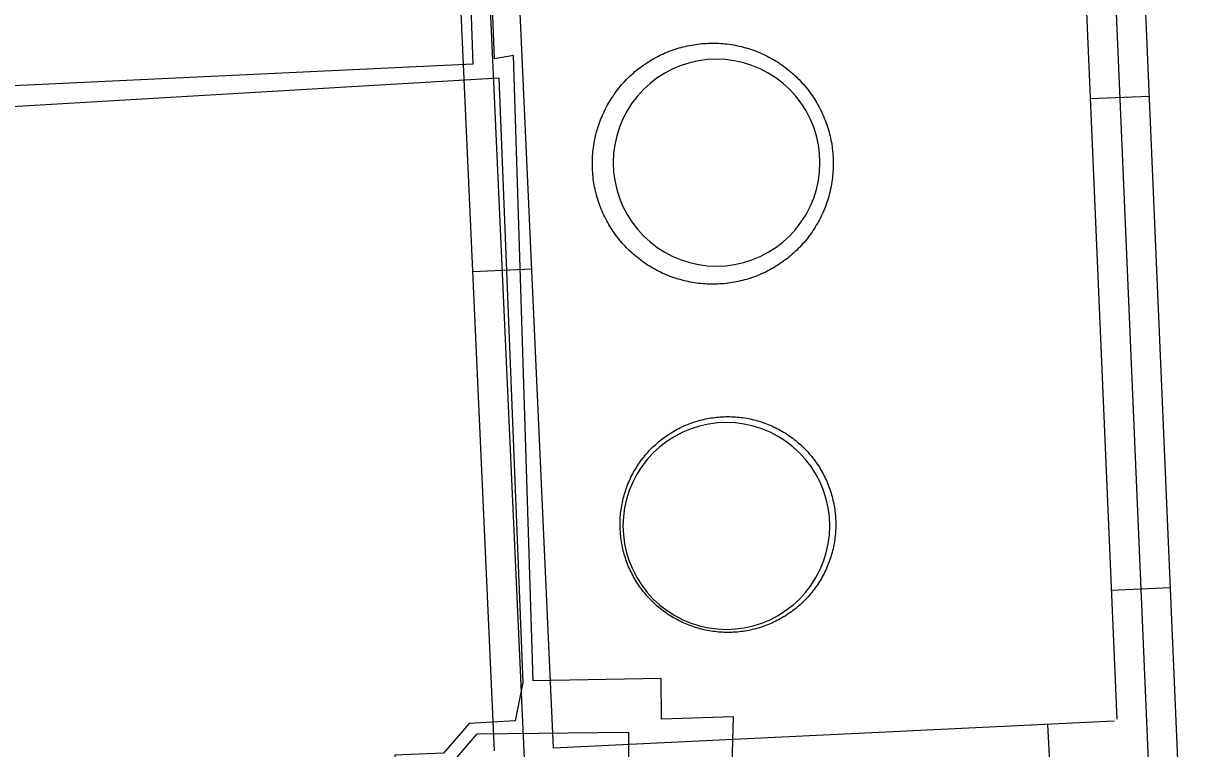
# Model space of a CAD drawing. Extents: x 3313447 to 3351316, y 703786 to 729172.
# Drawn here: x 3331846 to 3332439, y 723932 to 724301 of the extents above; entities that cross this region are included whole.
import ezdxf

# ---------------------------------------------------------------- set-up
doc = ezdxf.new("R2010")
doc.units = 0
for name, color, linetype in [('V-DOMW-TANK', 7, 'Continuous'), ('V-ROAD-CNTR', 7, 'Continuous'), ('V-UTIL-LINE', 7, 'Continuous')]:
    doc.layers.add(name, color=color, linetype=linetype)

msp = doc.modelspace()

# ---------------------------------------------------------------- linework, layer by layer
at = {"layer": 'V-DOMW-TANK'}
for points in [[(3332156.17, 724275.73), (3332156.97, 724276.43), (3332157.8, 724277.11), (3332158.63, 724277.78), (3332159.48, 724278.44), (3332160.33, 724279.07), (3332161.2, 724279.7), (3332162.08, 724280.31), (3332162.97, 724280.9), (3332163.87, 724281.48), (3332164.78, 724282.04), (3332165.7, 724282.59), (3332166.62, 724283.12), (3332167.56, 724283.63), (3332168.51, 724284.13), (3332169.46, 724284.61), (3332170.43, 724285.07), (3332171.4, 724285.52), (3332172.38, 724285.95), (3332173.36, 724286.36), (3332174.36, 724286.76), (3332175.35, 724287.14), (3332176.36, 724287.5), (3332177.37, 724287.84), (3332178.39, 724288.17), (3332179.41, 724288.48), (3332180.44, 724288.77), (3332181.48, 724289.04), (3332182.52, 724289.29), (3332183.56, 724289.53), (3332184.61, 724289.75), (3332185.66, 724289.94), (3332186.71, 724290.12), (3332187.77, 724290.29), (3332188.83, 724290.43), (3332189.89, 724290.56), (3332190.95, 724290.66), (3332192.02, 724290.75), (3332193.08, 724290.82), (3332194.15, 724290.87), (3332195.22, 724290.9), (3332196.29, 724290.92), (3332197.36, 724290.91), (3332198.43, 724290.89), (3332199.5, 724290.84), (3332200.56, 724290.78), (3332201.63, 724290.7), (3332202.69, 724290.61), (3332203.75, 724290.49), (3332204.81, 724290.35), (3332205.87, 724290.2), (3332206.93, 724290.03), (3332207.98, 724289.84), (3332209.03, 724289.63), (3332210.07, 724289.4), (3332211.11, 724289.16), (3332212.15, 724288.89), (3332213.18, 724288.61), (3332214.21, 724288.31), (3332215.23, 724287.99), (3332216.24, 724287.66), (3332217.25, 724287.31), (3332218.25, 724286.94), (3332219.25, 724286.55), (3332220.24, 724286.14), (3332221.22, 724285.72), (3332222.2, 724285.28), (3332223.16, 724284.82), (3332224.12, 724284.35), (3332225.07, 724283.86), (3332226.01, 724283.35), (3332226.95, 724282.83), (3332227.87, 724282.29), (3332228.78, 724281.74), (3332229.69, 724281.17), (3332230.58, 724280.58), (3332231.46, 724279.98), (3332232.34, 724279.36), (3332233.2, 724278.73), (3332234.05, 724278.08), (3332234.89, 724277.42), (3332235.72, 724276.74), (3332236.53, 724276.05), (3332237.34, 724275.35), (3332238.13, 724274.63), (3332238.91, 724273.9), (3332239.67, 724273.15), (3332240.42, 724272.39), (3332241.16, 724271.62), (3332241.89, 724270.83), (3332242.6, 724270.03), (3332243.3, 724269.22), (3332243.98, 724268.4), (3332244.65, 724267.57), (3332245.3, 724266.72), (3332245.94, 724265.87), (3332246.57, 724265), (3332247.18, 724264.12), (3332247.77, 724263.23), (3332248.35, 724262.33), (3332248.91, 724261.42)], [(3332158.18, 724181.91), (3332157.35, 724182.59), (3332156.53, 724183.28), (3332155.73, 724183.98), (3332154.94, 724184.7), (3332154.16, 724185.44), (3332153.4, 724186.18), (3332152.65, 724186.94), (3332151.91, 724187.71), (3332151.18, 724188.5), (3332150.47, 724189.3), (3332149.77, 724190.1), (3332149.09, 724190.93), (3332148.42, 724191.76), (3332147.76, 724192.61), (3332147.12, 724193.46), (3332146.5, 724194.33), (3332145.89, 724195.21), (3332145.3, 724196.1), (3332144.72, 724197), (3332144.16, 724197.91), (3332143.61, 724198.83), (3332143.08, 724199.76), (3332142.57, 724200.69), (3332142.07, 724201.64), (3332141.59, 724202.59), (3332141.12, 724203.56), (3332140.68, 724204.53), (3332140.25, 724205.51), (3332139.83, 724206.49), (3332139.44, 724207.49), (3332139.06, 724208.49), (3332138.7, 724209.49), (3332138.36, 724210.51), (3332138.03, 724211.52), (3332137.72, 724212.55), (3332137.43, 724213.58), (3332137.16, 724214.61), (3332136.91, 724215.65), (3332136.67, 724216.69), (3332136.46, 724217.74), (3332136.26, 724218.79), (3332136.08, 724219.84), (3332135.91, 724220.9), (3332135.77, 724221.96), (3332135.64, 724223.02), (3332135.54, 724224.08), (3332135.45, 724225.15), (3332135.38, 724226.21), (3332135.33, 724227.28), (3332135.3, 724228.35), (3332135.28, 724229.42), (3332135.29, 724230.49), (3332135.31, 724231.56), (3332135.35, 724232.62), (3332135.42, 724233.69), (3332135.5, 724234.76), (3332135.59, 724235.82), (3332135.71, 724236.89), (3332135.85, 724237.95), (3332136, 724239.01), (3332136.17, 724240.06), (3332136.36, 724241.11), (3332136.57, 724242.16), (3332136.8, 724243.2), (3332137.04, 724244.25), (3332137.31, 724245.28), (3332137.59, 724246.31), (3332137.89, 724247.34), (3332138.2, 724248.36), (3332138.54, 724249.37), (3332138.89, 724250.38), (3332139.26, 724251.39), (3332139.65, 724252.38), (3332140.06, 724253.37), (3332140.48, 724254.35), (3332140.92, 724255.33), (3332141.38, 724256.29), (3332141.85, 724257.26), (3332142.34, 724258.2), (3332142.84, 724259.15), (3332143.37, 724260.08), (3332143.91, 724261), (3332144.46, 724261.92), (3332145.03, 724262.82), (3332145.62, 724263.71), (3332146.22, 724264.6), (3332146.84, 724265.47), (3332147.47, 724266.33), (3332148.12, 724267.18), (3332148.78, 724268.02), (3332149.46, 724268.85), (3332150.15, 724269.66), (3332150.85, 724270.47), (3332151.57, 724271.26), (3332152.3, 724272.04), (3332153.05, 724272.8), (3332153.81, 724273.56), (3332154.58, 724274.29), (3332155.37, 724275.02), (3332156.17, 724275.73)], [(3332248.91, 724261.42), (3332249.46, 724260.5), (3332249.99, 724259.58), (3332250.5, 724258.64), (3332251, 724257.69), (3332251.48, 724256.74), (3332251.94, 724255.77), (3332252.39, 724254.8), (3332252.82, 724253.82), (3332253.23, 724252.84), (3332253.63, 724251.84), (3332254.01, 724250.84), (3332254.37, 724249.84), (3332254.71, 724248.83), (3332255.04, 724247.81), (3332255.34, 724246.78), (3332255.64, 724245.76), (3332255.91, 724244.72), (3332256.16, 724243.68), (3332256.39, 724242.64), (3332256.62, 724241.59), (3332256.81, 724240.54), (3332256.99, 724239.49), (3332257.15, 724238.43), (3332257.3, 724237.37), (3332257.42, 724236.31), (3332257.53, 724235.25), (3332257.62, 724234.18), (3332257.69, 724233.12), (3332257.74, 724232.05), (3332257.77, 724230.98), (3332257.79, 724229.91), (3332257.78, 724228.84), (3332257.76, 724227.77), (3332257.71, 724226.7), (3332257.65, 724225.64), (3332257.57, 724224.57), (3332257.48, 724223.51), (3332257.36, 724222.45), (3332257.22, 724221.38), (3332257.07, 724220.33), (3332256.9, 724219.27), (3332256.71, 724218.22), (3332256.5, 724217.17), (3332256.27, 724216.12), (3332256.02, 724215.08), (3332255.76, 724214.05), (3332255.48, 724213.02), (3332255.18, 724211.99), (3332254.86, 724210.97), (3332254.52, 724209.96), (3332254.17, 724208.95), (3332253.8, 724207.94), (3332253.42, 724206.95), (3332253.01, 724205.96), (3332252.59, 724204.97), (3332252.15, 724204), (3332251.69, 724203.04), (3332251.22, 724202.08), (3332250.73, 724201.12), (3332250.22, 724200.19)], [(3332250.22, 724200.19), (3332249.7, 724199.25), (3332249.16, 724198.33), (3332248.61, 724197.41), (3332248.04, 724196.51), (3332247.45, 724195.62), (3332246.85, 724194.73), (3332246.23, 724193.86), (3332245.6, 724193), (3332244.95, 724192.15), (3332244.29, 724191.31), (3332243.61, 724190.48), (3332242.92, 724189.67), (3332242.22, 724188.86), (3332241.5, 724188.07), (3332240.76, 724187.29), (3332240.02, 724186.53), (3332239.26, 724185.78), (3332238.49, 724185.04), (3332237.7, 724184.31), (3332236.9, 724183.6), (3332236.09, 724182.9), (3332235.27, 724182.22), (3332234.44, 724181.55), (3332233.59, 724180.9), (3332232.73, 724180.26), (3332231.87, 724179.63), (3332230.99, 724179.02), (3332230.1, 724178.43), (3332229.2, 724177.85), (3332228.29, 724177.29), (3332227.37, 724176.74), (3332226.44, 724176.21), (3332225.51, 724175.7), (3332224.56, 724175.2), (3332223.61, 724174.72), (3332222.64, 724174.26), (3332221.67, 724173.81), (3332220.69, 724173.38), (3332219.71, 724172.97), (3332218.71, 724172.57), (3332217.71, 724172.19), (3332216.71, 724171.83), (3332215.69, 724171.49), (3332214.68, 724171.16), (3332213.65, 724170.85), (3332212.62, 724170.57), (3332211.59, 724170.29), (3332210.55, 724170.04), (3332209.51, 724169.8), (3332208.46, 724169.59), (3332207.41, 724169.39), (3332206.36, 724169.21), (3332205.3, 724169.05), (3332204.24, 724168.9), (3332203.18, 724168.78), (3332202.12, 724168.67), (3332201.05, 724168.58), (3332199.99, 724168.51), (3332198.92, 724168.46), (3332197.85, 724168.43), (3332196.78, 724168.41), (3332195.71, 724168.42), (3332194.64, 724168.44), (3332193.57, 724168.49), (3332192.51, 724168.55), (3332191.44, 724168.62), (3332190.38, 724168.72), (3332189.31, 724168.84), (3332188.25, 724168.98), (3332187.19, 724169.13), (3332186.14, 724169.3), (3332185.09, 724169.49), (3332184.04, 724169.7), (3332182.99, 724169.93), (3332181.95, 724170.17), (3332180.92, 724170.44), (3332179.89, 724170.72), (3332178.86, 724171.02), (3332177.84, 724171.34), (3332176.83, 724171.67), (3332175.82, 724172.03), (3332174.81, 724172.39), (3332173.82, 724172.78), (3332172.83, 724173.19), (3332171.85, 724173.61), (3332170.87, 724174.05), (3332169.9, 724174.51), (3332168.95, 724174.98), (3332167.99, 724175.47), (3332167.05, 724175.98), (3332166.12, 724176.5), (3332165.2, 724177.04), (3332164.28, 724177.59), (3332163.38, 724178.16), (3332162.48, 724178.75), (3332161.6, 724179.35), (3332160.73, 724179.97), (3332159.87, 724180.6), (3332159.02, 724181.25), (3332158.18, 724181.91)], [(3332168.22, 724087.62), (3332168.95, 724088.24), (3332169.68, 724088.86), (3332170.43, 724089.45), (3332171.19, 724090.04), (3332171.96, 724090.61), (3332172.74, 724091.16), (3332173.53, 724091.7), (3332174.33, 724092.23), (3332175.13, 724092.75), (3332175.95, 724093.25), (3332176.77, 724093.74), (3332177.61, 724094.21), (3332178.45, 724094.67), (3332179.29, 724095.11), (3332180.15, 724095.54), (3332181.02, 724095.95), (3332181.89, 724096.35), (3332182.77, 724096.73), (3332183.65, 724097.09), (3332184.54, 724097.45), (3332185.44, 724097.78), (3332186.34, 724098.1), (3332187.24, 724098.41), (3332188.16, 724098.7), (3332189.08, 724098.97), (3332190, 724099.22), (3332190.92, 724099.47), (3332191.85, 724099.69), (3332192.79, 724099.9), (3332193.73, 724100.09), (3332194.67, 724100.26), (3332195.61, 724100.42), (3332196.56, 724100.56), (3332197.51, 724100.69), (3332198.46, 724100.8), (3332199.41, 724100.89), (3332200.36, 724100.97), (3332201.32, 724101.03), (3332202.28, 724101.07), (3332203.23, 724101.09), (3332204.19, 724101.1), (3332205.15, 724101.1), (3332206.1, 724101.07), (3332207.06, 724101.03), (3332208.01, 724100.97), (3332208.97, 724100.9), (3332209.92, 724100.81), (3332210.87, 724100.7), (3332211.82, 724100.58), (3332212.77, 724100.44), (3332213.71, 724100.28), (3332214.65, 724100.1), (3332215.59, 724099.92), (3332216.53, 724099.71), (3332217.46, 724099.48), (3332218.39, 724099.24), (3332219.31, 724098.99), (3332220.23, 724098.72), (3332221.14, 724098.43), (3332222.04, 724098.13), (3332222.95, 724097.81), (3332223.84, 724097.48), (3332224.73, 724097.13), (3332225.62, 724096.76), (3332226.5, 724096.38), (3332227.37, 724095.98), (3332228.23, 724095.57), (3332229.09, 724095.15), (3332229.94, 724094.7), (3332230.78, 724094.25), (3332231.61, 724093.78), (3332232.44, 724093.29), (3332233.25, 724092.79), (3332234.06, 724092.28), (3332234.86, 724091.75), (3332235.65, 724091.21), (3332236.43, 724090.65), (3332237.2, 724090.08), (3332237.96, 724089.5), (3332238.71, 724088.91), (3332239.45, 724088.3), (3332240.18, 724087.68), (3332240.89, 724087.05), (3332241.6, 724086.4), (3332242.29, 724085.74), (3332242.98, 724085.07), (3332243.65, 724084.39), (3332244.31, 724083.7), (3332244.95, 724082.99), (3332245.59, 724082.27), (3332246.21, 724081.54), (3332246.82, 724080.81), (3332247.42, 724080.06), (3332248, 724079.3), (3332248.57, 724078.53), (3332249.13, 724077.75), (3332249.67, 724076.96), (3332250.2, 724076.16), (3332250.71, 724075.36), (3332251.21, 724074.54)], [(3332169.73, 724003.62), (3332169, 724004.22), (3332168.27, 724004.85), (3332167.55, 724005.48), (3332166.85, 724006.12), (3332166.15, 724006.78), (3332165.47, 724007.45), (3332164.8, 724008.14), (3332164.14, 724008.83), (3332163.49, 724009.54), (3332162.86, 724010.25), (3332162.23, 724010.98), (3332161.62, 724011.72), (3332161.03, 724012.46), (3332160.45, 724013.22), (3332159.87, 724013.99), (3332159.32, 724014.77), (3332158.78, 724015.56), (3332158.25, 724016.36), (3332157.73, 724017.17), (3332157.23, 724017.98), (3332156.75, 724018.81), (3332156.27, 724019.64), (3332155.82, 724020.48), (3332155.38, 724021.33), (3332154.95, 724022.19), (3332154.54, 724023.05), (3332154.14, 724023.92), (3332153.75, 724024.8), (3332153.39, 724025.68), (3332153.04, 724026.57), (3332152.7, 724027.47), (3332152.38, 724028.37), (3332152.08, 724029.28), (3332151.79, 724030.19), (3332151.52, 724031.11), (3332151.26, 724032.03), (3332151.02, 724032.96), (3332150.79, 724033.89), (3332150.59, 724034.82), (3332150.4, 724035.76), (3332150.22, 724036.7), (3332150.06, 724037.64), (3332149.92, 724038.59), (3332149.8, 724039.54), (3332149.69, 724040.49), (3332149.59, 724041.44), (3332149.52, 724042.4), (3332149.46, 724043.35), (3332149.42, 724044.31), (3332149.39, 724045.26), (3332149.38, 724046.22), (3332149.39, 724047.18), (3332149.42, 724048.14), (3332149.46, 724049.09), (3332149.51, 724050.05), (3332149.59, 724051), (3332149.68, 724051.96), (3332149.79, 724052.91), (3332149.91, 724053.85), (3332150.05, 724054.8), (3332150.21, 724055.75), (3332150.38, 724056.69), (3332150.57, 724057.63), (3332150.78, 724058.56), (3332151, 724059.49), (3332151.24, 724060.42), (3332151.5, 724061.34), (3332151.77, 724062.26), (3332152.06, 724063.17), (3332152.36, 724064.08), (3332152.68, 724064.98), (3332153.01, 724065.88), (3332153.36, 724066.77), (3332153.73, 724067.65), (3332154.11, 724068.53), (3332154.51, 724069.4), (3332154.92, 724070.27), (3332155.34, 724071.12), (3332155.79, 724071.97), (3332156.24, 724072.82), (3332156.71, 724073.65), (3332157.2, 724074.47), (3332157.7, 724075.29), (3332158.21, 724076.1), (3332158.74, 724076.9), (3332159.28, 724077.69), (3332159.83, 724078.46), (3332160.41, 724079.23), (3332160.99, 724079.99), (3332161.58, 724080.74), (3332162.19, 724081.48), (3332162.81, 724082.21), (3332163.45, 724082.93), (3332164.09, 724083.64), (3332164.75, 724084.33), (3332165.42, 724085.01), (3332166.1, 724085.68), (3332166.8, 724086.34), (3332167.5, 724086.99), (3332168.22, 724087.62)], [(3332251.21, 724074.54), (3332251.7, 724073.72), (3332252.17, 724072.89), (3332252.63, 724072.04), (3332253.07, 724071.2), (3332253.5, 724070.34), (3332253.91, 724069.47), (3332254.31, 724068.6), (3332254.69, 724067.73), (3332255.06, 724066.84), (3332255.41, 724065.95), (3332255.74, 724065.06), (3332256.06, 724064.16), (3332256.37, 724063.25), (3332256.66, 724062.33), (3332256.93, 724061.42), (3332257.19, 724060.49), (3332257.42, 724059.57), (3332257.65, 724058.64), (3332257.86, 724057.7), (3332258.05, 724056.77), (3332258.23, 724055.83), (3332258.38, 724054.88), (3332258.52, 724053.94), (3332258.65, 724052.98), (3332258.76, 724052.04), (3332258.85, 724051.08), (3332258.93, 724050.13), (3332258.98, 724049.17), (3332259.03, 724048.22), (3332259.05, 724047.26), (3332259.06, 724046.3), (3332259.06, 724045.35), (3332259.03, 724044.39), (3332258.99, 724043.43), (3332258.93, 724042.48), (3332258.86, 724041.52), (3332258.77, 724040.57), (3332258.66, 724039.62), (3332258.53, 724038.67), (3332258.39, 724037.72), (3332258.23, 724036.78), (3332258.06, 724035.84), (3332257.87, 724034.9), (3332257.66, 724033.96), (3332257.44, 724033.03), (3332257.2, 724032.11), (3332256.95, 724031.18), (3332256.68, 724030.27), (3332256.39, 724029.35), (3332256.08, 724028.45), (3332255.77, 724027.54), (3332255.43, 724026.65), (3332255.08, 724025.76), (3332254.71, 724024.87), (3332254.33, 724023.99), (3332253.94, 724023.12), (3332253.53, 724022.26), (3332253.1, 724021.4), (3332252.66, 724020.55), (3332252.2, 724019.71)], [(3332252.2, 724019.71), (3332251.73, 724018.88), (3332251.25, 724018.05), (3332250.75, 724017.23), (3332250.23, 724016.43), (3332249.71, 724015.63), (3332249.16, 724014.84), (3332248.61, 724014.06), (3332248.04, 724013.29), (3332247.46, 724012.53), (3332246.86, 724011.78), (3332246.25, 724011.04), (3332245.63, 724010.31), (3332245, 724009.6), (3332244.35, 724008.89), (3332243.7, 724008.2), (3332243.02, 724007.51), (3332242.34, 724006.84), (3332241.65, 724006.18), (3332240.94, 724005.53), (3332240.23, 724004.9), (3332239.5, 724004.28), (3332238.76, 724003.67), (3332238.01, 724003.07), (3332237.25, 724002.49), (3332236.49, 724001.92), (3332235.71, 724001.36), (3332234.92, 724000.82), (3332234.12, 724000.29), (3332233.31, 723999.77), (3332232.5, 723999.27), (3332231.67, 723998.79), (3332230.84, 723998.32), (3332230, 723997.86), (3332229.15, 723997.42), (3332228.29, 723996.99), (3332227.43, 723996.58), (3332226.56, 723996.18), (3332225.68, 723995.8), (3332224.79, 723995.43), (3332223.91, 723995.08), (3332223.01, 723994.74), (3332222.11, 723994.42), (3332221.2, 723994.12), (3332220.29, 723993.83), (3332219.37, 723993.56), (3332218.45, 723993.3), (3332217.52, 723993.06), (3332216.59, 723992.83), (3332215.66, 723992.63), (3332214.72, 723992.44), (3332213.78, 723992.26), (3332212.83, 723992.1), (3332211.89, 723991.96), (3332210.94, 723991.83), (3332209.99, 723991.72), (3332209.03, 723991.63), (3332208.08, 723991.56), (3332207.13, 723991.5), (3332206.17, 723991.45), (3332205.21, 723991.43), (3332204.26, 723991.42), (3332203.3, 723991.43), (3332202.34, 723991.45), (3332201.39, 723991.49), (3332200.43, 723991.55), (3332199.48, 723991.62), (3332198.52, 723991.72), (3332197.57, 723991.82), (3332196.62, 723991.95), (3332195.68, 723992.09), (3332194.73, 723992.24), (3332193.79, 723992.42), (3332192.85, 723992.61), (3332191.92, 723992.82), (3332190.99, 723993.04), (3332190.06, 723993.28), (3332189.14, 723993.53), (3332188.22, 723993.8), (3332187.31, 723994.09), (3332186.4, 723994.4), (3332185.5, 723994.71), (3332184.6, 723995.05), (3332183.71, 723995.4), (3332182.83, 723995.76), (3332181.95, 723996.15), (3332181.08, 723996.54), (3332180.21, 723996.95), (3332179.35, 723997.38), (3332178.5, 723997.82), (3332177.67, 723998.28), (3332176.83, 723998.75), (3332176.01, 723999.23), (3332175.19, 723999.73), (3332174.38, 724000.24), (3332173.58, 724000.77), (3332172.79, 724001.32), (3332172.02, 724001.87), (3332171.25, 724002.44), (3332170.48, 724003.02), (3332169.73, 724003.62)]]:
    msp.add_lwpolyline(points, dxfattribs=at)
for points in [[(3332251.03, 724230.18), (3332250.83, 724234.76), (3332250.23, 724239.31), (3332249.23, 724243.78), (3332247.86, 724248.16), (3332246.1, 724252.39), (3332243.98, 724256.46), (3332241.52, 724260.33), (3332238.73, 724263.97), (3332235.63, 724267.35), (3332232.25, 724270.44), (3332228.61, 724273.24), (3332224.74, 724275.7), (3332220.68, 724277.82), (3332216.44, 724279.57), (3332212.07, 724280.95), (3332207.59, 724281.94), (3332203.04, 724282.54), (3332198.46, 724282.74), (3332193.88, 724282.54), (3332189.33, 724281.94), (3332184.86, 724280.95), (3332180.48, 724279.57), (3332176.25, 724277.82), (3332172.18, 724275.7), (3332168.31, 724273.23), (3332164.67, 724270.44), (3332161.29, 724267.34), (3332158.2, 724263.96), (3332155.4, 724260.33), (3332152.94, 724256.46), (3332150.82, 724252.39), (3332149.07, 724248.15), (3332147.69, 724243.78), (3332146.7, 724239.3), (3332146.1, 724234.76), (3332145.9, 724230.18), (3332146.1, 724225.59), (3332146.7, 724221.05), (3332147.69, 724216.57), (3332149.07, 724212.2), (3332150.82, 724207.96), (3332152.94, 724203.89), (3332155.4, 724200.03), (3332158.2, 724196.39), (3332161.29, 724193.01), (3332164.68, 724189.91), (3332168.31, 724187.12), (3332172.18, 724184.65), (3332176.25, 724182.54), (3332180.48, 724180.78), (3332184.86, 724179.4), (3332189.33, 724178.41), (3332193.88, 724177.81), (3332198.46, 724177.61), (3332203.04, 724177.81), (3332207.59, 724178.41), (3332212.07, 724179.4), (3332216.44, 724180.78), (3332220.68, 724182.54), (3332224.75, 724184.66), (3332228.61, 724187.12), (3332232.25, 724189.91), (3332235.63, 724193.01), (3332238.73, 724196.39), (3332241.52, 724200.03), (3332243.98, 724203.9), (3332246.1, 724207.96), (3332247.86, 724212.2), (3332249.24, 724216.57), (3332250.23, 724221.05), (3332250.83, 724225.6)], [(3332256, 724045.55), (3332255.8, 724050.13), (3332255.2, 724054.68), (3332254.21, 724059.16), (3332252.83, 724063.53), (3332251.07, 724067.77), (3332248.96, 724071.83), (3332246.49, 724075.7), (3332243.7, 724079.34), (3332240.6, 724082.72), (3332237.22, 724085.82), (3332233.58, 724088.61), (3332229.72, 724091.07), (3332225.65, 724093.19), (3332221.41, 724094.94), (3332217.04, 724096.32), (3332212.56, 724097.32), (3332208.02, 724097.91), (3332203.43, 724098.11), (3332198.85, 724097.91), (3332194.31, 724097.32), (3332189.83, 724096.32), (3332185.46, 724094.94), (3332181.22, 724093.19), (3332177.15, 724091.07), (3332173.29, 724088.61), (3332169.65, 724085.82), (3332166.27, 724082.72), (3332163.17, 724079.34), (3332160.38, 724075.7), (3332157.91, 724071.83), (3332155.79, 724067.76), (3332154.04, 724063.53), (3332152.66, 724059.15), (3332151.67, 724054.68), (3332151.07, 724050.13), (3332150.87, 724045.55), (3332151.07, 724040.97), (3332151.67, 724036.42), (3332152.66, 724031.95), (3332154.04, 724027.57), (3332155.8, 724023.33), (3332157.91, 724019.27), (3332160.38, 724015.4), (3332163.17, 724011.76), (3332166.27, 724008.38), (3332169.65, 724005.28), (3332173.29, 724002.49), (3332177.15, 724000.03), (3332181.22, 723997.91), (3332185.46, 723996.16), (3332189.83, 723994.78), (3332194.31, 723993.78), (3332198.85, 723993.19), (3332203.44, 723992.99), (3332208.02, 723993.19), (3332212.56, 723993.79), (3332217.04, 723994.78), (3332221.41, 723996.16), (3332225.65, 723997.91), (3332229.72, 724000.03), (3332233.58, 724002.49), (3332237.22, 724005.28), (3332240.6, 724008.38), (3332243.7, 724011.76), (3332246.49, 724015.4), (3332248.96, 724019.27), (3332251.08, 724023.34), (3332252.83, 724027.57), (3332254.21, 724031.95), (3332255.2, 724036.42), (3332255.8, 724040.97)]]:
    msp.add_lwpolyline(points, close=True, dxfattribs=at)
at = {"layer": 'V-ROAD-CNTR'}
for p, q in [((3332418.4, 724263.83), (3332388.43, 724262.55)), ((3332074.52, 724174.82), (3332104.49, 724176.18)), ((3332429.1, 724014.06), (3332399.13, 724012.78)), ((3332368.38, 723914.71), (3332366.94, 723944.67))]:
    msp.add_line(p, q, dxfattribs=at)
for points in [[(3331424.67, 724667.72), (3331481.06, 724650.12), (3331568.11, 724625.87), (3332040.84, 724644.93), (3332081.25, 724635.58), (3332129.74, 724629.84), (3332216.59, 724633.21), (3332277.55, 724637.39), (3332323.14, 724633.46), (3332359.1, 724613.36), (3332377.79, 724579.89), (3332407.44, 724519.64), (3332475.34, 722934.8), (3332459.18, 722897.72), (3332428.99, 722880.86), (3332392.45, 722871.27), (3331571.17, 722839.49)], [(3331411.22, 724656.2), (3331476.81, 724635.74), (3331566.36, 724610.78), (3332039.43, 724629.86), (3332078.67, 724620.78), (3332129.14, 724614.81), (3332217.39, 724618.23), (3332277.42, 724622.34), (3332318.63, 724618.79), (3332348.07, 724602.33), (3332364.51, 724572.92), (3332392.59, 724515.84), (3332460.21, 722937.62), (3332447.45, 722908.35), (3332423.34, 722894.88), (3332390.23, 722886.19), (3330326.88, 722806.37)], [(3332148.4, 722876.84), (3332073.12, 724536.69), (3332067.1, 724579.2), (3332053.69, 724626.56)], [(3332085.57, 723931.18), (3332058.17, 724535.3), (3332052.39, 724576.09), (3332041.67, 724613.95)], [(3332075.07, 724606.1), (3332128.55, 724599.77), (3332218.2, 724603.25), (3332277.29, 724607.3), (3332314.13, 724604.12), (3332337.05, 724591.31), (3332351.22, 724565.94), (3332377.74, 724512.05), (3332401.94, 723947.28)], [(3332115.54, 723932.62), (3332088.08, 724538.09), (3332081.8, 724582.31), (3332075.07, 724606.1)], [(3332400.59, 723946.29), (3332115.54, 723932.62)]]:
    msp.add_lwpolyline(points, dxfattribs=at)
at = {"layer": 'V-UTIL-LINE'}
msp.add_lwpolyline([(3331759.44, 724253.96), (3332087.8, 724273.22), (3332099.91, 723965.96), (3332096.04, 723946.57), (3332072.72, 723945.14), (3332059.58, 723930.1), (3332034.93, 723929.09), (3332035.87, 723918.53), (3332060.51, 723920.86), (3332076.71, 723939.87), (3332153.75, 723940.7), (3332153.44, 723915.16), (3332206.26, 723917.63), (3332206.99, 723948.45), (3332170.45, 723947.39), (3332170.35, 723968.08), (3332105.19, 723966.87), (3332095.23, 724284.71), (3332085.55, 724282.9), (3332079.47, 724440.05), (3332068.91, 724439.56), (3332074.55, 724280.2), (3331758.06, 724265.4)], dxfattribs=at)

doc.saveas('drawing.dxf')
